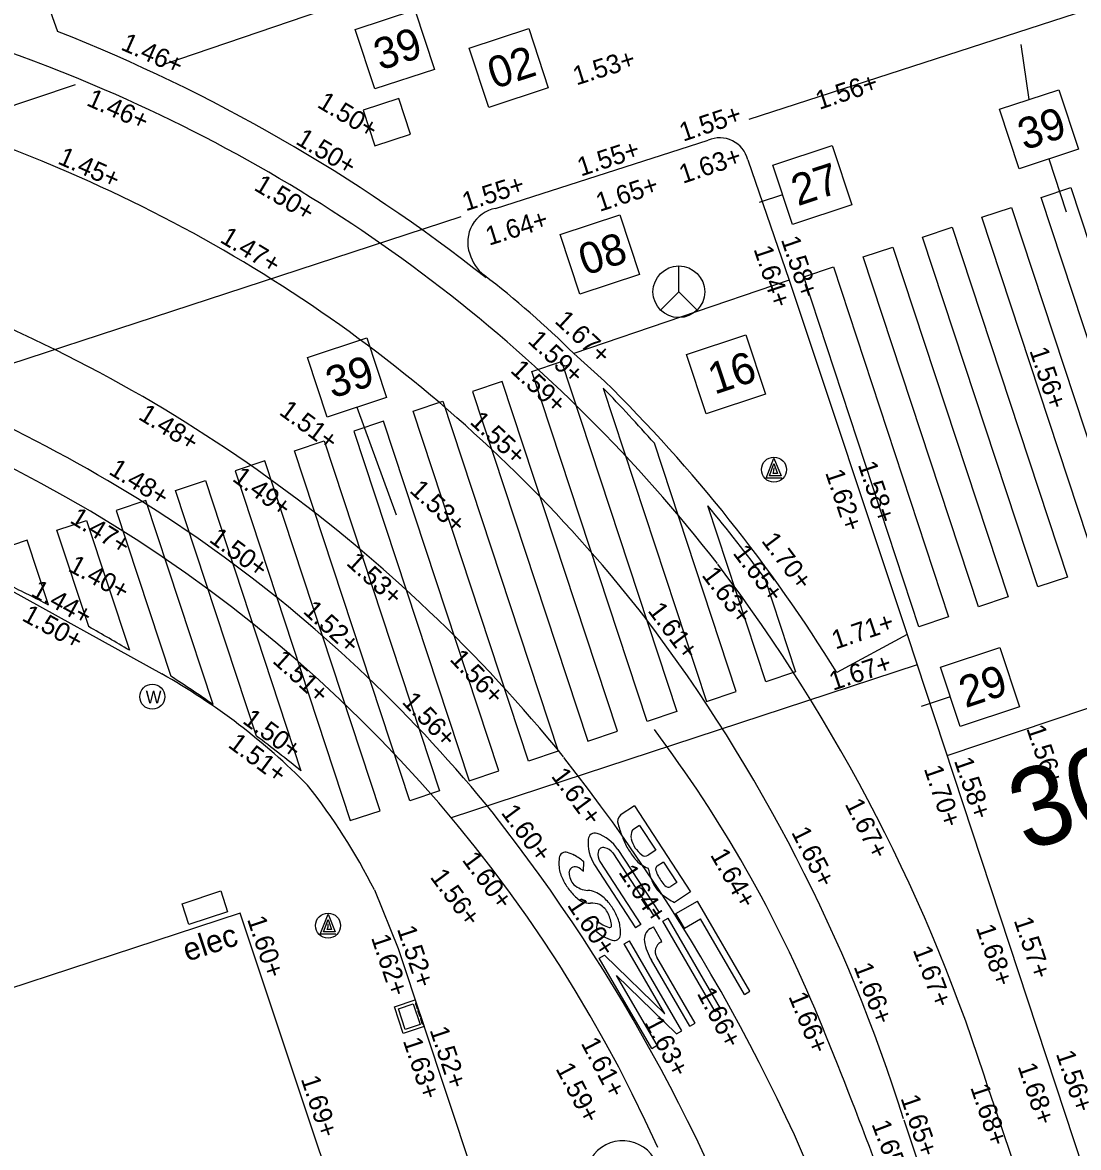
# Model space of a CAD drawing. Extents: x 122462 to 123306, y 485548 to 486417.
# Drawn here: x 122804.23 to 122821.1, y 486155.15 to 486173.11 of the extents above; entities that cross this region are included whole.
import ezdxf

# ---------------------------------------------------------------- set-up
doc = ezdxf.new("R2010")
doc.units = 0
for name, color, linetype in [('B nummers', 7, 'Continuous'), ('B-WE-IE-MEUBILAIR_ELECTRAKAST', 7, 'Continuous'), ('B-WE-IE-MEUBILAIR_WEGMEUBILAIR-S', 7, 'Continuous'), ('B-WE-OG-HOOGTEPUNT-S', 7, 'Continuous'), ('B-WE-OG-TOPOKAART-G', 7, 'Continuous'), ('V markering 1-1 10 cm', 7, 'Continuous'), ('V markering figuratie', 7, 'Continuous'), ('V markering haaientanden', 7, 'Continuous'), ('V markering ononderbroken streep 10 cm', 7, 'Continuous'), ('V materiaalscheiding algemeen', 7, 'Continuous'), ('V meubilair ANWB paal', 7, 'Continuous'), ('V meubilair verkeersbord', 7, 'Continuous'), ('V Rails', 7, 'Continuous'), ('V riool putdeksel', 7, 'Continuous'), ('V riool trottoirkolk', 7, 'Continuous'), ('V RWS-band 115-225x250 mm specie', 7, 'Continuous'), ('V trottoirband 180-200x250 mm specie', 7, 'Continuous')]:
    doc.layers.add(name, color=color, linetype=linetype)

msp = doc.modelspace()

# ---------------------------------------------------------------- linework, layer by layer
at = {"layer": 'B nummers'}
for p, q in [((122820.311, 486171.882), (122820.183, 486172.76)), ((122820.625, 486170.932), (122820.903, 486170.089)), ((122816.372, 486170.359), (122816.001, 486170.237)), ((122809.571, 486166.968), (122810.202, 486165.251)), ((122819.052, 486162.344), (122818.587, 486162.191))]:
    msp.add_line(p, q, dxfattribs=at)
for points in [[(122809.547, 486172.999), (122810.497, 486173.312), (122810.81, 486172.363), (122809.861, 486172.05)], [(122811.368, 486172.703), (122812.318, 486173.017), (122812.631, 486172.067), (122811.682, 486171.754)], [(122819.836, 486171.725), (122820.786, 486172.038), (122821.099, 486171.089), (122820.15, 486170.776)], [(122816.216, 486170.834), (122817.165, 486171.148), (122817.479, 486170.198), (122816.529, 486169.885)], [(122812.822, 486169.724), (122813.772, 486170.038), (122814.085, 486169.088), (122813.136, 486168.775)], [(122808.783, 486167.761), (122809.732, 486168.074), (122810.046, 486167.125), (122809.096, 486166.811)], [(122814.839, 486167.81), (122815.788, 486168.123), (122816.102, 486167.174), (122815.152, 486166.86)], [(122818.895, 486162.819), (122819.845, 486163.132), (122820.158, 486162.183), (122819.209, 486161.869)]]:
    msp.add_lwpolyline(points, close=True, dxfattribs=at)
at = {"layer": 'B-WE-IE-MEUBILAIR_ELECTRAKAST'}
for p, q in [((122806.779, 486159.039), (122807.397, 486159.243)), ((122807.397, 486159.243), (122807.505, 486158.911)), ((122806.888, 486158.707), (122806.779, 486159.039)), ((122807.505, 486158.911), (122806.888, 486158.707))]:
    msp.add_line(p, q, dxfattribs=at)
at = {"layer": 'B-WE-IE-MEUBILAIR_WEGMEUBILAIR-S'}
msp.add_circle((122806.305, 486162.345), 0.2, dxfattribs=at)
at = {"layer": 'B-WE-OG-TOPOKAART-G'}
msp.add_lwpolyline([(122810.445, 486142.778), (122812.82, 486143.569), (122807.709, 486158.89), (122801.277, 486156.78)], dxfattribs=at)
at = {"layer": 'V markering 1-1 10 cm'}
msp.add_lwpolyline([(122811.233, 486170.007), (122798.828, 486165.954)], dxfattribs=at)
at = {"layer": 'V markering figuratie'}
for p, q in [((122814.005, 486160.601), (122813.781, 486160.455)), ((122814.005, 486160.601), (122814.903, 486159.228)), ((122814.089, 486160.288), (122813.981, 486160.218)), ((122814.089, 486160.288), (122814.347, 486159.893)), ((122813.743, 486159.905), (122814.4, 486158.901)), ((122814.347, 486159.893), (122814.226, 486159.814)), ((122813.191, 486159.556), (122813.196, 486159.71)), ((122813.452, 486159.714), (122814.108, 486158.709)), ((122813.66, 486159.851), (122814.317, 486158.847)), ((122814.471, 486159.704), (122814.372, 486159.639)), ((122814.471, 486159.704), (122814.682, 486159.378)), ((122813.368, 486159.659), (122814.024, 486158.654)), ((122814.682, 486159.378), (122814.587, 486159.316)), ((122814.903, 486159.228), (122814.645, 486159.06)), ((122814.669, 486158.881), (122815.013, 486159.08)), ((122815.85, 486157.64), (122815.013, 486159.08)), ((122814.4, 486158.901), (122814.317, 486158.847)), ((122814.459, 486158.758), (122814.545, 486158.808)), ((122815.382, 486157.368), (122814.545, 486158.808)), ((122814.805, 486158.647), (122814.669, 486158.881)), ((122814.805, 486158.647), (122815.063, 486158.797)), ((122815.765, 486157.59), (122815.063, 486158.797)), ((122813.406, 486158.764), (122813.398, 486158.595)), ((122814.108, 486158.709), (122814.024, 486158.654)), ((122814.264, 486158.645), (122814.309, 486158.671)), ((122814.445, 486158.438), (122814.309, 486158.671)), ((122815.297, 486157.318), (122814.459, 486158.758)), ((122813.841, 486158.399), (122813.926, 486158.448)), ((122814.763, 486157.008), (122813.926, 486158.448)), ((122814.426, 486158.427), (122814.445, 486158.438)), ((122814.49, 486157.282), (122813.841, 486158.399)), ((122813.445, 486158.169), (122813.528, 486158.217)), ((122814.282, 486156.728), (122813.445, 486158.169)), ((122814.49, 486157.282), (122813.528, 486158.217)), ((122814.89, 486157.081), (122814.277, 486158.136)), ((122814.975, 486157.131), (122814.362, 486158.186)), ((122814.68, 486156.959), (122813.72, 486157.892)), ((122814.368, 486156.778), (122813.72, 486157.892)), ((122815.765, 486157.59), (122815.85, 486157.64)), ((122815.297, 486157.318), (122815.382, 486157.368)), ((122814.68, 486156.959), (122814.763, 486157.008)), ((122814.89, 486157.081), (122814.975, 486157.131)), ((122814.282, 486156.728), (122814.368, 486156.778))]:
    msp.add_line(p, q, dxfattribs=at)
for points in [[(122822.346, 486164.731), (122820.504, 486170.318), (122820.978, 486170.476), (122822.82, 486164.889)], [(122821.398, 486164.414), (122819.555, 486170.001), (122820.03, 486170.159), (122821.872, 486164.572)], [(122820.449, 486164.097), (122818.607, 486169.684), (122819.081, 486169.842), (122820.923, 486164.255)], [(122819.501, 486163.78), (122817.658, 486169.367), (122818.133, 486169.525), (122819.975, 486163.938)], [(122818.552, 486163.463), (122816.71, 486169.05), (122817.184, 486169.208), (122819.026, 486163.621)], [(122814.21, 486161.951), (122812.368, 486167.538), (122812.842, 486167.697), (122814.685, 486162.11)], [(122811.42, 486167.221), (122813.262, 486161.634), (122813.736, 486161.793), (122811.894, 486167.38)], [(122812.313, 486161.317), (122810.471, 486166.904), (122810.945, 486167.063), (122812.788, 486161.476)], [(122809.523, 486166.588), (122811.365, 486161.001), (122811.839, 486161.159), (122809.997, 486166.746)], [(122810.416, 486160.684), (122808.574, 486166.271), (122809.049, 486166.429), (122810.891, 486160.842)], [(122807.626, 486165.954), (122809.468, 486160.367), (122809.942, 486160.525), (122808.1, 486166.112)]]:
    msp.add_lwpolyline(points, close=True, dxfattribs=at)
for points in [[(122813.508, 486167.274), (122815.159, 486162.268), (122815.633, 486162.427), (122814.325, 486166.394)], [(122807.97, 486161.717), (122806.677, 486165.637), (122807.152, 486165.795), (122808.679, 486161.162)], [(122807.278, 486162.218), (122806.203, 486165.478), (122805.729, 486165.32), (122806.602, 486162.672)], [(122816.091, 486164.231), (122816.581, 486162.744), (122816.107, 486162.585), (122815.181, 486165.394)], [(122805.288, 486163.464), (122804.78, 486165.003), (122805.255, 486165.161), (122805.939, 486163.086)], [(122804.647, 486163.81), (122804.306, 486164.844), (122803.832, 486164.686), (122804.017, 486164.126)]]:
    msp.add_lwpolyline(points, dxfattribs=at)
for centre, radius, start, end in [((122790.834, 486145.409), 31.499, 41.7743, 43.9578), ((122790.834, 486145.409), 31.499, 36.6934, 39.3801), ((122793.654, 486142.673), 23.824, 62.5212, 64.2182), ((122793.654, 486142.673), 23.824, 58.9603, 60.771), ((122793.654, 486142.673), 23.824, 55.1209, 57.0806), ((122793.654, 486142.673), 23.824, 50.9021, 53.0674), ((122813.866, 486160.355), 0.13, 130.2044, 201.7441), ((122815.938, 486160.955), 2.287, 196.4523, 201.7405), ((122813.964, 486160.022), 0.698, 176.115, 211.3596), ((122813.375, 486160.059), 0.109, 72.1477, 174.6458), ((122813.171, 486159.506), 0.698, 34.8339, 70.0785), ((122815.334, 486160.69), 1.628, 200.9537, 208.2212), ((122814.15, 486160.119), 0.199, 153.3445, 191.8719), ((122814.394, 486160.172), 0.448, 192.1555, 212.2665), ((122813.996, 486160.196), 0.0256, 123.4302, 153.3445), ((122813.508, 486159.856), 0.0816, 71.44, 175.2165), ((122813.476, 486159.708), 0.233, 37.7791, 75.6405), ((122814.889, 486160.507), 1.15, 210.6597, 220.942), ((122814.433, 486160.226), 0.51, 214.9747, 232.6342), ((122813.394, 486159.684), 0.595, 171.6022, 193.6008), ((122812.906, 486159.761), 0.101, 72.0219, 174.3362), ((122812.848, 486159.483), 0.384, 58.7817, 76.6476), ((122812.648, 486159.071), 0.842, 49.4271, 61.6531), ((122813.657, 486159.824), 0.233, 170.2725, 208.1339), ((122814.359, 486160.014), 0.428, 217.5747, 251.9484), ((122814.179, 486159.884), 0.0849, 229.3337, 303.5616), ((122813.623, 486159.797), 0.846, 197.3862, 210.8175), ((122813.057, 486159.534), 0.0964, 71.3983, 180.6349), ((122813.268, 486159.548), 0.307, 182.7741, 222.2592), ((122812.941, 486159.295), 0.362, 46.2045, 65.9719), ((122811.982, 486158.843), 2.37, 14.4022, 18.7882), ((122814.408, 486159.582), 0.0675, 121.909, 167.7229), ((122814.805, 486159.706), 0.476, 193.2255, 205.8502), ((122813.737, 486159.855), 0.974, 210.3227, 221.8314), ((122813.28, 486159.617), 0.365, 228.9599, 267.1101), ((122814.75, 486159.577), 0.493, 196.9472, 233.3), ((122815.001, 486159.804), 0.695, 206.1216, 223.2043), ((122813.505, 486159.63), 0.651, 220.7065, 238.69), ((122813.224, 486158.841), 0.413, 51.2717, 84.7982), ((122813.064, 486158.612), 0.692, 36.3276, 52.8145), ((122815.282, 486160.268), 1.366, 232.7346, 242.199), ((122814.548, 486159.373), 0.0697, 220.2342, 304.4683), ((122813.299, 486159.368), 0.322, 245.8091, 270.6339), ((122813.335, 486158.697), 0.35, 69.7297, 95.3518), ((122813.288, 486158.745), 0.327, 24.6134, 59.0664), ((122812.829, 486158.444), 0.981, 24.6208, 36.0826), ((122813.111, 486158.635), 0.534, 5.4213, 27.3838), ((122813.209, 486158.596), 0.573, 6.1755, 26.6295), ((122813.811, 486159.292), 0.666, 232.4802, 251.7493), ((122813.612, 486158.689), 0.0305, 251.2599, 354.9973), ((122813.204, 486158.571), 0.581, 357.2377, 8.5295), ((122814.364, 486158.471), 0.201, 120.1695, 190.1275), ((122813.843, 486159.107), 0.678, 229.0189, 240.597), ((122813.883, 486159.224), 0.8, 242.2305, 253.2995), ((122813.686, 486158.551), 0.0987, 250.6138, 355.6868), ((122815.069, 486158.597), 0.916, 190.1289, 210.1695), ((122814.515, 486158.275), 0.176, 120.1695, 210.1695)]:
    msp.add_arc(centre, radius, start, end, dxfattribs=at)
at = {"layer": 'V markering haaientanden'}
for points in [[(122815.839, 486171.566), (122825.165, 486174.59)], [(122809.772, 486173.563), (122806.472, 486172.433)]]:
    msp.add_lwpolyline(points, dxfattribs=at)
at = {"layer": 'V markering ononderbroken streep 10 cm'}
msp.add_lwpolyline([(122796.786, 486169.34), (122805.08, 486172.122)], dxfattribs=at)
for centre, radius, start, end in [((122797.619, 486149.245), 20.91, 22.3632, 36.9681), ((122746.081, 486128.041), 76.639, 18.61709, 22.36324)]:
    msp.add_arc(centre, radius, start, end, dxfattribs=at)
at = {"layer": 'V materiaalscheiding algemeen'}
msp.add_line((122818.523, 486162.855), (122811.081, 486160.409), dxfattribs=at)
for points in [[(122820.373, 486178.699), (122819.656, 486178.534), (122819.692, 486178.438), (122804.62, 486173.448), (122804.792, 486172.968)], [(122819.003, 486161.406), (122821.801, 486162.349)]]:
    msp.add_lwpolyline(points, dxfattribs=at)
for centre, radius, start, end in [((122794.859, 486147.77), 27.085, 51.7216, 68.4862), ((122793.815, 486145.927), 22.535, 24.1472, 99.0789)]:
    msp.add_arc(centre, radius, start, end, dxfattribs=at)
at = {"layer": 'V meubilair ANWB paal'}
for q in [(122814.716, 486169.224), (122814.424, 486168.519), (122815.008, 486168.519)]:
    msp.add_line((122814.716, 486168.811), q, dxfattribs=at)
msp.add_circle((122814.716, 486168.811), 0.413, dxfattribs=at)
at = {"layer": 'V meubilair verkeersbord'}
for points in [[(122816.361, 486165.833), (122816.109, 486165.833), (122816.236, 486166.156), (122816.35, 486165.871), (122816.165, 486165.871), (122816.236, 486166.071), (122816.292, 486165.911), (122816.223, 486165.911), (122816.236, 486165.951), (122816.237, 486166.001)], [(122809.237, 486158.551), (122808.985, 486158.551), (122809.112, 486158.874), (122809.226, 486158.589), (122809.041, 486158.589), (122809.112, 486158.789), (122809.168, 486158.629), (122809.099, 486158.629), (122809.112, 486158.669), (122809.113, 486158.719)]]:
    msp.add_lwpolyline(points, dxfattribs=at)
for centre in [(122816.236, 486165.971), (122809.112, 486158.689)]:
    msp.add_circle(centre, 0.2, dxfattribs=at)
at = {"layer": 'V Rails'}
for p, q in [((122819.673, 486156.047), (122836.339, 486106.728)), ((122818.309, 486155.586), (122834.974, 486106.268))]:
    msp.add_line(p, q, dxfattribs=at)
for centre, radius, start, end in [((122795.822, 486149.654), 24.402, 66.5251, 103.0007), ((122795.822, 486149.654), 22.962, 66.5251, 103.0007), ((122795.758, 486149.261), 24.788, 37.8464, 66.7583), ((122795.758, 486149.261), 23.348, 37.8464, 66.7583), ((122793.991, 486146.126), 24.276, 38.9361, 68.8275), ((122793.991, 486146.126), 22.836, 38.9361, 68.8275), ((122793.305, 486147.787), 27.632, 17.3592, 37.1191), ((122793.305, 486147.787), 26.192, 17.3592, 37.1191), ((122789.32, 486142.851), 29.97, 18.4811, 38.1761), ((122789.32, 486142.851), 28.53, 18.4811, 38.1761)]:
    msp.add_arc(centre, radius, start, end, dxfattribs=at)
at = {"layer": 'V riool putdeksel'}
msp.add_lwpolyline([(122809.859, 486171.14), (122810.43, 486171.326), (122810.243, 486171.897), (122809.673, 486171.71)], close=True, dxfattribs=at)
at = {"layer": 'V riool trottoirkolk'}
for p, q in [((122810.171, 486157.394), (122810.504, 486157.504)), ((122810.313, 486156.966), (122810.171, 486157.394)), ((122810.504, 486157.504), (122810.645, 486157.077)), ((122810.508, 486157.442), (122810.523, 486157.398)), ((122810.519, 486157.456), (122810.515, 486157.455)), ((122810.523, 486157.398), (122810.533, 486157.366)), ((122810.551, 486157.361), (122810.546, 486157.36)), ((122810.548, 486157.323), (122810.573, 486157.248)), ((122810.559, 486157.338), (122810.554, 486157.336)), ((122810.59, 486157.243), (122810.585, 486157.241)), ((122810.587, 486157.205), (122810.612, 486157.129)), ((122810.598, 486157.219), (122810.593, 486157.217)), ((122810.645, 486157.077), (122810.313, 486156.966)), ((122810.63, 486157.124), (122810.625, 486157.123))]:
    msp.add_line(p, q, dxfattribs=at)
msp.add_lwpolyline([(122810.345, 486157.03), (122810.235, 486157.362), (122810.472, 486157.441), (122810.582, 486157.108)], close=True, dxfattribs=at)
for centre, start, end in [((122810.518, 486157.445), 108.3529, 198.3529), ((122810.543, 486157.369), 198.3529, 288.3529), ((122810.557, 486157.327), 108.3529, 198.3529), ((122810.582, 486157.251), 198.3529, 288.3529), ((122810.597, 486157.208), 108.3529, 198.3529), ((122810.622, 486157.132), 198.3529, 288.3529)]:
    msp.add_arc(centre, 0.01, start, end, dxfattribs=at)
at = {"layer": 'V RWS-band 115-225x250 mm specie'}
msp.add_lwpolyline([(122818.364, 486163.338), (122821.173, 486154.804), (122825.19, 486142.715)], dxfattribs=at)
at = {"layer": 'V trottoirband 180-200x250 mm specie'}
for points in [[(122811.789, 486170.143), (122815.183, 486171.232)], [(122815.817, 486170.92), (122816.481, 486168.998), (122818.364, 486163.338)], [(122816.481, 486168.998), (122813.037, 486167.824)], [(122813.527, 486167.386), (122813.037, 486167.824)], [(122803.794, 486164.177), (122806.455, 486162.709)], [(122818.364, 486163.338), (122817.238, 486162.734)], [(122809.854, 486159.259), (122810.231, 486158.325), (122812.595, 486151.199), (122817.313, 486137.073), (122821.012, 486126.049)]]:
    msp.add_lwpolyline(points, dxfattribs=at)
for centre, radius, start, end in [((122815.368, 486170.807), 0.463, 14.0813, 113.5139), ((122811.893, 486169.603), 0.55, 100.8989, 199.6454), ((122812.028, 486169.609), 0.68, 196.3051, 231.4619), ((122802.461, 486157.175), 15.009, 45.1981, 52.4697), ((122796.078, 486149.66), 24.873, 31.7097, 45.4505), ((122801.32, 486153.56), 10.492, 44.6338, 60.6961), ((122800.918, 486154.728), 10.019, 26.8864, 38.2509), ((122813.818, 486154.661), 0.593, 17.3137, 201.8508)]:
    msp.add_arc(centre, radius, start, end, dxfattribs=at)

# ---------------------------------------------------------------- texts
at = {"layer": 'B nummers'}
for s, p in [('39', (122809.946, 486172.341)), ('02', (122811.766, 486172.045)), ('39', (122820.235, 486171.067)), ('27', (122816.615, 486170.176)), ('08', (122813.22, 486169.066)), ('39', (122809.181, 486167.103)), ('16', (122815.285, 486167.167)), ('29', (122819.294, 486162.161))]:
    msp.add_text(s, height=0.5, rotation=18.2603, dxfattribs=at).set_placement(p)
at = {"layer": 'B-WE-IE-MEUBILAIR_ELECTRAKAST'}
msp.add_text('elec', height=0.36, rotation=18.1687, dxfattribs=at).set_placement((122806.862, 486158.112))
at = {"layer": 'B-WE-IE-MEUBILAIR_WEGMEUBILAIR-S'}
msp.add_text('W', height=0.2, dxfattribs=at).set_placement((122806.199, 486162.24))
at = {"layer": 'B-WE-OG-HOOGTEPUNT-S'}
for s, rotation, p in [('1.46+', 336.0664, (122805.786, 486172.685)), ('1.53+', 17.4578, (122813.08, 486172.105)), ('1.56+', 18.3223, (122816.96, 486171.715)), ('1.46+', 336.0664, (122805.237, 486171.795)), ('1.50+', 329.0104, (122808.922, 486171.77)), ('1.55+', 18.6066, (122814.785, 486171.206)), ('1.50+', 329.0104, (122808.578, 486171.184)), ('1.45+', 336.0664, (122804.777, 486170.864)), ('1.55+', 18.0942, (122813.152, 486170.651)), ('1.63+', 18.6066, (122814.781, 486170.535)), ('1.50+', 329.0104, (122807.912, 486170.447)), ('1.55+', 17.8392, (122811.312, 486170.095)), ('1.65+', 18.0942, (122813.451, 486170.086)), ('1.64+', 17.3763, (122811.685, 486169.546)), ('1.47+', 329.0104, (122807.369, 486169.613)), ('1.58+', 288.5923, (122816.344, 486169.647)), ('1.64+', 288.5923, (122815.907, 486169.495)), ('1.67+', 317.0813, (122812.719, 486168.327)), ('1.59+', 317.0813, (122812.287, 486168.01)), ('1.56+', 288.5923, (122820.313, 486167.874)), ('1.59+', 317.0813, (122812.009, 486167.539)), ('1.48+', 328.241, (122806.065, 486166.788)), ('1.51+', 323.6274, (122808.315, 486166.864)), ('1.55+', 317.0813, (122811.363, 486166.717)), ('1.48+', 328.241, (122805.592, 486165.912)), ('1.49+', 323.6274, (122807.567, 486165.803)), ('1.58+', 288.5923, (122817.573, 486166.052)), ('1.62+', 288.5923, (122817.051, 486165.923)), ('1.53+', 317.0813, (122810.401, 486165.621)), ('1.47+', 328.241, (122804.971, 486165.135)), ('1.50+', 323.6274, (122807.197, 486164.83)), ('1.70+', 306.9268, (122816.024, 486164.833)), ('1.65+', 306.9268, (122815.568, 486164.636)), ('1.40+', 331.3327, (122804.942, 486164.363)), ('1.53+', 317.7458, (122809.388, 486164.463)), ('1.63+', 306.9268, (122815.071, 486164.284)), ('1.44+', 331.1157, (122804.348, 486163.967)), ('1.52+', 317.7458, (122808.698, 486163.693)), ('1.61+', 306.9268, (122814.208, 486163.717)), ('1.50+', 331.1157, (122804.205, 486163.572)), ('1.71+', 18.6184, (122817.219, 486163.097)), ('1.51+', 317.7458, (122808.211, 486162.9)), ('1.56+', 313.4089, (122811.042, 486162.933)), ('1.67+', 18.6184, (122817.179, 486162.438)), ('1.56+', 313.4089, (122810.279, 486162.252)), ('1.50+', 323.3514, (122807.73, 486161.936)), ('1.56+', 288.6664, (122820.263, 486161.841)), ('1.51+', 323.3514, (122807.498, 486161.552)), ('1.58+', 288.5967, (122819.109, 486161.324)), ('1.61+', 306.4676, (122812.666, 486161.076)), ('1.70+', 288.5967, (122818.627, 486161.197)), ('1.60+', 306.4676, (122811.865, 486160.491)), ('1.67+', 296.7346, (122817.361, 486160.632)), ('1.65+', 296.7346, (122816.506, 486160.181)), ('1.64+', 299.8028, (122815.21, 486159.819)), ('1.60+', 306.4676, (122811.243, 486159.737)), ('1.56+', 306.4676, (122810.731, 486159.464)), ('1.64+', 303.2405, (122813.743, 486159.543)), ('1.60+', 303.2405, (122812.924, 486159.018)), ('1.60+', 288.469, (122807.816, 486158.792)), ('1.57+', 288.5967, (122820.063, 486158.775)), ('1.52+', 288.469, (122810.211, 486158.637)), ('1.68+', 288.5967, (122819.459, 486158.657)), ('1.62+', 288.469, (122809.796, 486158.499)), ('1.67+', 290.8334, (122818.45, 486158.303)), ('1.66+', 290.8334, (122817.505, 486158.035)), ('1.66+', 297.5935, (122814.999, 486157.608)), ('1.66+', 292.313, (122816.463, 486157.559)), ('1.63+', 297.5935, (122814.159, 486157.144)), ('1.52+', 288.469, (122810.732, 486157.025)), ('1.63+', 288.469, (122810.305, 486156.851)), ('1.61+', 297.5935, (122813.145, 486156.812)), ('1.56+', 288.6561, (122820.736, 486156.643)), ('1.59+', 297.5935, (122812.741, 486156.407)), ('1.68+', 288.6561, (122820.125, 486156.444)), ('1.69+', 288.469, (122808.674, 486156.242)), ('1.68+', 288.6561, (122819.369, 486156.106)), ('1.65+', 288.6561, (122818.255, 486155.936)), ('1.65+', 290.7677, (122817.79, 486155.521))]:
    msp.add_text(s, height=0.3, rotation=rotation, dxfattribs=at).set_placement(p)
at = {"layer": 'V markering figuratie'}
msp.add_text('30', height=1.26, rotation=18.2384, dxfattribs=at).set_placement((122820.258, 486159.867))

doc.saveas('drawing.dxf')
